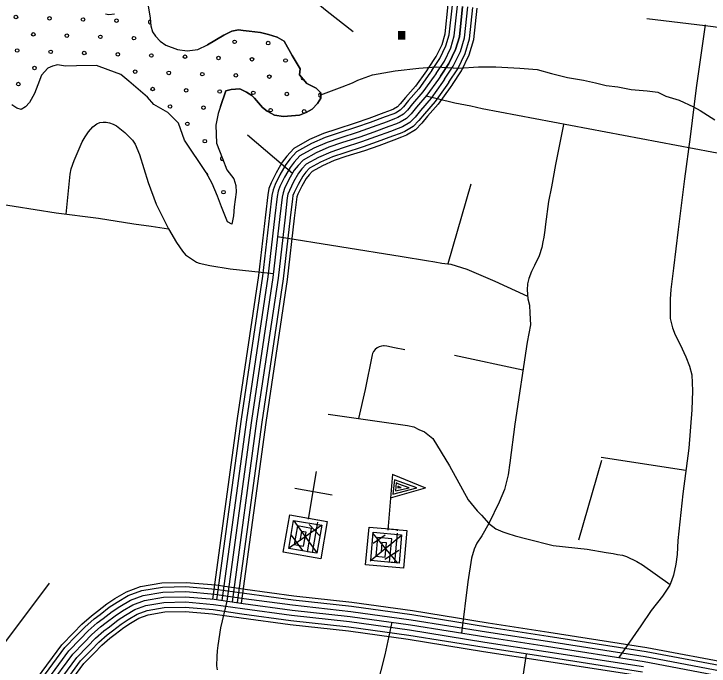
# Model space of a CAD drawing. Extents: x 1788175 to 1969470, y 584502 to 738744.
# Drawn here: x 1804486 to 1808663, y 701643 to 705563 of the extents above; entities that cross this region are included whole.
import ezdxf

# ---------------------------------------------------------------- set-up
doc = ezdxf.new("R2010")
doc.units = 0
for name, color, linetype in [('DESIGN - SCRATCH - User 1', 7, 'Continuous'), ('DESIGN - TRAFFIC CONTROL PERMANENT - Pavement Marking Text', 7, 'Continuous'), ('DESIGN - TRANSPORTATION - Edge of Traveled Way', 7, 'Continuous'), ('DESIGN - TRANSPORTATION - Text', 7, 'Continuous'), ('DESIGN - UTILITIES - Cable (Underground) with Text', 7, 'Continuous'), ('SURVEY - CONTOURS - Index with Text', 7, 'Continuous'), ('SURVEY - TRANSPORTATION - Roads', 7, 'Continuous')]:
    doc.layers.add(name, color=color, linetype=linetype)

msp = doc.modelspace()

# ---------------------------------------------------------------- linework, layer by layer
at = {"layer": 'DESIGN - SCRATCH - User 1'}
for points in [[(1805291.3, 705621), (1805305.3, 705538.9), (1805309.3, 705490.9), (1805319.3, 705454.8), (1805337.3, 705428.8), (1805365.3, 705398.8), (1805399.3, 705374.8), (1805469.3, 705348.9), (1805527.2, 705341), (1805591.2, 705349.1), (1805649.7, 705377.7)], [(1805035.5, 705564.5), (1805055.5, 705560.6), (1805089.5, 705564.6)], [(1805649.7, 705377.7), (1805748, 705436.1), (1805771.9, 705448.1), (1805795.9, 705460), (1805835.7, 705468), (1805863.6, 705464), (1805899.5, 705460), (1805967.2, 705452.1), (1806015.1, 705440.1), (1806066.9, 705424.2), (1806110.7, 705400.2), (1806158.6, 705312.6), (1806206.4, 705232.8), (1806202.4, 705197), (1806246.3, 705145.1), (1806302.1, 705117.2), (1806330, 705089.3), (1806330, 705057.4), (1806310, 705025.6), (1806278.2, 704989.7), (1806242.3, 704969.8), (1806202.4, 704953.8), (1806106.8, 704945.8), (1806051, 704953.8), (1806007.1, 704977.7), (1805979.2, 705001.6), (1805931.4, 705057.4), (1805915.4, 705073.4), (1805883.5, 705093.3), (1805843.7, 705113.3), (1805791.9, 705109.3), (1805760, 705101.3), (1805727.2, 705005.9)], [(1805727.2, 705005.9), (1805713.2, 704964.7), (1805699.2, 704894.6), (1805703.2, 704786.5), (1805739.2, 704694.4), (1805765.2, 704626.3), (1805807.2, 704572.3), (1805819.2, 704532.3), (1805821.2, 704492.2), (1805809.2, 704404.1), (1805805.2, 704350), (1805795.2, 704299.9), (1805769.2, 704313.9), (1805733.2, 704403.9), (1805709.2, 704468), (1805677.2, 704544.1), (1805641.2, 704610.1), (1805511.3, 704804.2), (1805475.3, 704906.3), (1805411.3, 704970.3), (1805327.4, 705018.2), (1805289.4, 705062.2), (1805177.4, 705158.2), (1805129.5, 705198.2), (1805051.5, 705226.1), (1804981.5, 705254), (1804861.6, 705251.8), (1804795.7, 705249.7), (1804747.7, 705257.7), (1804717.9, 705248.4), (1804690, 705236.3), (1804651.7, 705195.4), (1804629.8, 705137.3), (1804609.8, 705085.2), (1804579.8, 705031.1), (1804555.8, 705005), (1804529.8, 704988.9), (1804503.8, 704996.9), (1804473.9, 705016.9)]]:
    msp.add_lwpolyline(points, dxfattribs=at)
at = {"layer": 'DESIGN - TRAFFIC CONTROL PERMANENT - Pavement Marking Text'}
for centre in [(1804498.1, 705544.6), (1804699.7, 705537.1), (1804901.3, 705529.7), (1805102.9, 705522.2), (1804602.6, 705440.1), (1804804.2, 705432.6), (1805005.8, 705425.1), (1805207.4, 705417.7), (1805812.3, 705395.3), (1806013.9, 705387.8), (1804505.5, 705343), (1804707.1, 705335.5), (1804908.7, 705328.1), (1805110.4, 705320.6), (1805312, 705313.1), (1805513.6, 705305.7), (1805715.2, 705298.2), (1805916.8, 705290.7), (1806118.4, 705283.3), (1804610.1, 705238.5), (1805214.9, 705216.1), (1805416.5, 705208.6), (1805618.1, 705201.1), (1805819.7, 705193.7), (1806021.3, 705186.2), (1804513, 705141.4), (1805319.4, 705111.5), (1805521, 705104.1), (1805722.7, 705096.6), (1805924.3, 705089.1), (1806125.9, 705081.7), (1805424, 705007), (1805625.6, 704999.5), (1806028.8, 704984.6), (1806230.4, 704977.1), (1805528.5, 704902.4), (1805633.1, 704797.9), (1805745.1, 704491.8)]:
    msp.add_circle(centre, 10.6, dxfattribs=at)
for centre, start, end in [((1805304.5, 705514.7), 79.1221, 290.3921), ((1806222.9, 705178.7), 151.8763, 288.603), ((1806327.5, 705074.2), 76.3698, 283.6302), ((1805737.6, 704693.4), 101.2453, 300.9911), ((1805640.5, 704596.3), 341.8826, 75.2856)]:
    msp.add_arc(centre, 10.6, start, end, dxfattribs=at)
at = {"layer": 'DESIGN - TRANSPORTATION - Edge of Traveled Way'}
for points in [[(1805291.3, 705621), (1805305.3, 705538.9), (1805309.3, 705490.9), (1805319.3, 705454.8), (1805337.3, 705428.8), (1805365.3, 705398.8), (1805399.3, 705374.8), (1805469.3, 705348.9), (1805527.2, 705341), (1805591.2, 705349.1), (1805649.7, 705377.7)], [(1805035.5, 705564.5), (1805055.5, 705560.6), (1805089.5, 705564.6)], [(1805727.2, 705005.9), (1805760, 705101.3), (1805791.9, 705109.3), (1805843.7, 705113.3), (1805883.5, 705093.3), (1805915.4, 705073.4), (1805931.4, 705057.4), (1805979.2, 705001.6), (1806007.1, 704977.7), (1806051, 704953.8), (1806106.8, 704945.8), (1806202.4, 704953.8), (1806242.3, 704969.8), (1806278.2, 704989.7), (1806310, 705025.6), (1806330, 705057.4), (1806330, 705089.3), (1806302.1, 705117.2), (1806246.3, 705145.1), (1806202.4, 705197), (1806206.4, 705232.8), (1806158.6, 705312.6), (1806110.7, 705400.2), (1806066.9, 705424.2), (1806015.1, 705440.1), (1805967.2, 705452.1), (1805899.5, 705460), (1805863.6, 705464), (1805835.7, 705468), (1805795.9, 705460), (1805771.9, 705448.1), (1805748, 705436.1), (1805649.7, 705377.7)], [(1805727.2, 705005.9), (1805713.2, 704964.7), (1805699.2, 704894.6), (1805703.2, 704786.5), (1805739.2, 704694.4), (1805765.2, 704626.3), (1805807.2, 704572.3), (1805819.2, 704532.3), (1805821.2, 704492.2), (1805809.2, 704404.1), (1805805.2, 704350), (1805795.2, 704299.9), (1805769.2, 704313.9), (1805733.2, 704403.9), (1805709.2, 704468), (1805677.2, 704544.1), (1805641.2, 704610.1), (1805511.3, 704804.2), (1805475.3, 704906.3), (1805411.3, 704970.3), (1805327.4, 705018.2), (1805289.4, 705062.2), (1805177.4, 705158.2), (1805129.5, 705198.2), (1805051.5, 705226.1), (1804981.5, 705254), (1804861.6, 705251.8), (1804795.7, 705249.7), (1804747.7, 705257.7), (1804717.9, 705248.4), (1804690, 705236.3), (1804651.7, 705195.4), (1804629.8, 705137.3), (1804609.8, 705085.2), (1804579.8, 705031.1), (1804555.8, 705005), (1804529.8, 704988.9), (1804503.8, 704996.9), (1804473.9, 705016.9)]]:
    msp.add_lwpolyline(points, dxfattribs=at)
at = {"layer": 'DESIGN - TRANSPORTATION - Text'}
msp.add_lwpolyline([(1806330, 705077.4), (1806393.8, 705101.3), (1806457.5, 705125.2), (1806521.3, 705149.1), (1806553.2, 705165.1), (1806640.9, 705197), (1806776.4, 705220.9), (1806919.9, 705236.8), (1807023.5, 705244.8), (1807159.1, 705236.8), (1807278.6, 705244.8), (1807382.3, 705244.8), (1807525.8, 705236.8), (1807629.4, 705228.8), (1807717.1, 705204.9), (1807812.8, 705181), (1807908.4, 705165.1), (1807980.2, 705149.1), (1808044, 705133.2), (1808115.7, 705125.2), (1808195.4, 705109.3), (1808291.1, 705101.3), (1808354.9, 705093.3), (1808402.7, 705069.4), (1808482.4, 705045.5), (1808570.1, 705005.6), (1808610, 704981.7), (1808697.7, 704925.9)], dxfattribs=at)
at = {"layer": 'DESIGN - UTILITIES - Cable (Underground) with Text'}
for p, q in [((1806759.8, 702796.3), (1806960, 702714.4)), ((1806772.1, 702763.5), (1806763.4, 702676)), ((1806907.1, 702714.9), (1806772.1, 702763.5)), ((1806782.3, 702744.2), (1806779.8, 702696.3)), ((1806798.3, 702736.2), (1806782.3, 702744.2)), ((1806793.4, 702724.8), (1806792.1, 702714.3)), ((1806798.8, 702720.9), (1806793.4, 702724.8)), ((1806860.2, 702714.6), (1806798.3, 702736.2)), ((1806397.9, 702670.6), (1806173.2, 702709.7)), ((1806748.3, 702654.7), (1806960, 702714.4)), ((1806763.4, 702676), (1806907.1, 702714.9)), ((1806779.8, 702696.3), (1806860.2, 702714.6)), ((1806792.1, 702714.3), (1806813.6, 702716.1)), ((1806813.6, 702716.1), (1806798.8, 702720.9))]:
    msp.add_line(p, q, dxfattribs=at)
for points in [[(1806302.4, 702813), (1806255.1, 702526.4)], [(1806760.3, 702796.2), (1806732.6, 702459.8)], [(1806256.8, 702537.1), (1806256, 702532.2), (1806368.4, 702512.6), (1806329.3, 702287.9), (1806104.6, 702327), (1806143.7, 702551.7), (1806312.2, 702522.4), (1806311.5, 702518.4)], [(1806309.8, 702508.4), (1806278, 702325.8), (1806137.5, 702350.2), (1806166.8, 702518.7), (1806335.4, 702489.4), (1806306.1, 702320.9), (1806249.9, 702330.7), (1806274.3, 702471.1), (1806190, 702485.8), (1806170.5, 702373.4), (1806226.7, 702363.6), (1806241.3, 702447.9), (1806213.3, 702452.8), (1806203.5, 702396.6)], [(1806167.2, 702515.8), (1806305.3, 702323.1)], [(1806337.1, 702489.2), (1806135.3, 702349.6)], [(1806261, 702493.6), (1806323.3, 702426.4)], [(1806733.8, 702474.2), (1806733.3, 702468.3), (1806846.9, 702458), (1806826.3, 702230.9), (1806599.1, 702251.5), (1806619.7, 702478.7), (1806790.1, 702463.2), (1806789.4, 702455.2)], [(1806788.3, 702442.9), (1806772, 702264.4), (1806630.1, 702277.3), (1806645.5, 702447.7), (1806815.9, 702432.2), (1806800.4, 702261.9), (1806743.6, 702267), (1806756.6, 702409), (1806671.4, 702416.7), (1806661, 702303.1), (1806717.8, 702298), (1806725.6, 702383.2), (1806697.2, 702385.8), (1806692, 702329)], [(1806641.3, 702442.4), (1806791.8, 702261.8)], [(1806152.1, 702429.6), (1806219.1, 702338)], [(1806812.7, 702426.9), (1806626, 702274)], [(1806716.3, 702429.7), (1806644.4, 702380.7)], [(1806798.6, 702337.3), (1806714.7, 702283.5)]]:
    msp.add_lwpolyline(points, dxfattribs=at)
at = {"layer": 'SURVEY - CONTOURS - Index with Text'}
for points in [[(1806976.3, 705236.5), (1807024, 705307.8), (1807058.8, 705379.6), (1807077.2, 705443.2), (1807095.9, 705619.2)], [(1806996.9, 705222.8), (1807045.5, 705295.5), (1807081.9, 705370.8), (1807101.5, 705438.4), (1807120.4, 705616.2)], [(1807022.6, 705205.6), (1807072.4, 705280), (1807111, 705359.6), (1807132.1, 705432.4), (1807151.2, 705612.4)], [(1807182, 705608.6), (1807162.6, 705426.4), (1807140, 705348.5), (1807099.4, 705264.6), (1807048.4, 705188.3)], [(1807048.4, 705188.3), (1807099.4, 705264.6), (1807140, 705348.5), (1807162.6, 705426.4), (1807182, 705608.6)], [(1807074.2, 705171.1), (1807126.4, 705249.2), (1807169.1, 705337.3), (1807193.1, 705420.4), (1807212.7, 705604.8)], [(1807100, 705153.9), (1807153.3, 705233.7), (1807198.1, 705326.2), (1807223.7, 705414.4), (1807243.5, 705601)], [(1807121.3, 705139.6), (1807175.7, 705220.9), (1807222.2, 705316.9), (1807249, 705409.5), (1807269, 705597.8)], [(1806975.5, 705237.1), (1806964.6, 705220.8), (1806899.2, 705129.6), (1806838.4, 705059.8), (1806807.8, 705022.1), (1806790.5, 705004.6), (1806767.8, 704990.8), (1806752.9, 704985), (1806708.3, 704968.5), (1806618.7, 704935.3), (1806536.4, 704906.4), (1806426.5, 704871.1), (1806347.1, 704843.9), (1806262.9, 704807.5), (1806168.4, 704754.9), (1806126, 704708.7), (1806098, 704672.3), (1806061, 704608.5), (1806032, 704548.2), (1806018.3, 704512.8), (1806011, 704474.9), (1805997.2, 704355.2)], [(1806996.9, 705222.8), (1806985.8, 705206.2), (1806919.4, 705113.7), (1806858, 705043.3), (1806827, 705005), (1806806.6, 704984.3), (1806779.2, 704967.6), (1806762, 704960.9), (1806717.2, 704944.4), (1806627.4, 704911.1), (1806544.6, 704882), (1806434.6, 704846.7), (1806356.3, 704819.9), (1806274.3, 704784.4), (1806184.5, 704734.4), (1806145.7, 704692.1), (1806119.4, 704658), (1806083.7, 704596.5), (1806055.7, 704538), (1806043.2, 704505.6), (1806036.5, 704471), (1806022.8, 704352.2)], [(1807022.6, 705205.6), (1807011.2, 705188.5), (1806943.7, 705094.4), (1806881.8, 705023.4), (1806850.1, 704984.3), (1806826, 704959.8), (1806793, 704939.8), (1806773, 704931.9), (1806728, 704915.3), (1806638, 704881.9), (1806554.4, 704852.6), (1806444.3, 704817.3), (1806367.5, 704791), (1806288, 704756.5), (1806204, 704709.8), (1806169.4, 704672.1), (1806145.2, 704640.7), (1806111.1, 704582), (1806084.1, 704525.7), (1806073.1, 704497), (1806067.1, 704466.3), (1806053.6, 704348.7)], [(1807048.4, 705188.3), (1807036.7, 705170.8), (1806968, 705075.1), (1806905.5, 705003.4), (1806873.2, 704963.6), (1806845.3, 704935.3), (1806806.9, 704911.9), (1806784, 704903), (1806738.7, 704886.3), (1806648.5, 704852.8), (1806564.3, 704823.2), (1806454.1, 704787.9), (1806378.7, 704762), (1806301.7, 704728.7), (1806223.4, 704685.1), (1806193.2, 704652.2), (1806171, 704623.3), (1806138.6, 704567.5), (1806112.6, 704513.4), (1806103, 704488.5), (1806097.8, 704461.6), (1806084.4, 704345.1)], [(1807048.4, 705188.3), (1807036.7, 705170.8), (1806968, 705075.1), (1806905.5, 705003.4), (1806873.2, 704963.6), (1806845.3, 704935.3), (1806806.9, 704911.9), (1806784, 704903), (1806738.7, 704886.3), (1806648.5, 704852.8), (1806564.3, 704823.2), (1806454.1, 704787.9), (1806378.7, 704762), (1806301.7, 704728.7), (1806223.4, 704685.1), (1806193.2, 704652.2), (1806171, 704623.3), (1806138.6, 704567.5), (1806112.6, 704513.4), (1806103, 704488.5), (1806097.8, 704461.6), (1806084.4, 704345.1)], [(1807074.2, 705171.1), (1807062.2, 705153.2), (1806992.4, 705055.9), (1806929.3, 704983.5), (1806896.4, 704942.8), (1806864.7, 704910.9), (1806820.7, 704884), (1806795, 704874), (1806749.5, 704857.2), (1806659, 704823.6), (1806574.2, 704793.8), (1806463.9, 704758.4), (1806389.9, 704733.1), (1806315.4, 704700.9), (1806242.9, 704660.5), (1806216.9, 704632.2), (1806196.8, 704606), (1806166, 704553), (1806141.1, 704501.1), (1806132.9, 704479.9), (1806128.4, 704456.8), (1806115.2, 704341.6)], [(1807100, 705153.9), (1807087.7, 705135.5), (1807016.7, 705036.6), (1806953, 704963.5), (1806919.5, 704922.1), (1806884.1, 704886.4), (1806834.5, 704856.1), (1806806, 704845), (1806760.2, 704828.1), (1806669.6, 704794.4), (1806584.1, 704764.4), (1806473.6, 704729), (1806401.1, 704704.2), (1806329.2, 704673), (1806262.3, 704635.8), (1806240.6, 704612.2), (1806222.6, 704588.7), (1806193.4, 704538.5), (1806169.6, 704488.8), (1806162.8, 704471.3), (1806159.1, 704452.1), (1806146, 704338)], [(1807120.5, 705140.1), (1807108, 705121.5), (1807036.1, 705021.2), (1806971.9, 704947.6), (1806937.9, 704905.6), (1806899.5, 704866.8), (1806845.5, 704833.9), (1806814.8, 704821.9), (1806768.8, 704804.9), (1806677.9, 704771.2), (1806591.9, 704741), (1806481.4, 704705.5), (1806410.1, 704681.1), (1806340.1, 704650.8), (1806277.8, 704616.2), (1806259.6, 704596.3), (1806243.1, 704574.9), (1806215.3, 704526.9), (1806192.3, 704479), (1806186.7, 704464.4), (1806183.6, 704448.4), (1806170.5, 704335.2)], [(1805997.2, 704355.2), (1805955.2, 703990.7), (1805826.9, 703131.2), (1805678.9, 702045.5)], [(1806022.8, 704352.2), (1805980.7, 703987.3), (1805852.4, 703127.5), (1805704.3, 702042)], [(1806053.6, 704348.7), (1806011.4, 703983.3), (1805883.1, 703123.1), (1805735.1, 702037.8)], [(1806084.4, 704345.1), (1806042.2, 703979.2), (1805913.8, 703118.8), (1805765.8, 702033.6)], [(1806084.4, 704345.1), (1806042.2, 703979.2), (1805913.8, 703118.8), (1805765.8, 702033.6)], [(1806115.2, 704341.6), (1806072.9, 703975.1), (1805944.4, 703114.4), (1805796.5, 702029.4)], [(1806146, 704338), (1806103.7, 703971.1), (1805975.1, 703110), (1805827.2, 702025.2)], [(1806170.5, 704335.2), (1806128.2, 703967.8), (1805999.6, 703106.5), (1805851.7, 702021.9)], [(1804628.3, 701573.2), (1804773.4, 701771.6), (1804844.1, 701843.6), (1804894.7, 701895.7), (1804952, 701945.8), (1804988.4, 701973.3), (1805044.6, 702016.5), (1805093.1, 702049.2), (1805162.4, 702090.2), (1805247.6, 702121.3), (1805375.7, 702143), (1805520.7, 702146.5), (1805699.8, 702130.8), (1805875.5, 702105.4), (1806167.6, 702065.7), (1806517.3, 702027.5), (1806881, 701977), (1807334.8, 701904), (1807700.1, 701847.7), (1808288.6, 701755.8), (1808824.3, 701654.6)], [(1804648.3, 701558.6), (1804792.3, 701755.5), (1804861.8, 701826.3), (1804911.8, 701877.8), (1804967.7, 701926.6), (1805003.4, 701953.7), (1805059, 701996.4), (1805106.3, 702028.3), (1805173.1, 702067.8), (1805253.9, 702097.3), (1805378, 702118.3), (1805519.9, 702121.7), (1805696.9, 702106.2), (1805872.1, 702080.9), (1806164.6, 702041.2), (1806514.3, 702003), (1806877.3, 701952.5), (1807331, 701879.6), (1807696.3, 701823.3), (1808284.4, 701731.4), (1808820.5, 701630.2)], [(1804673.3, 701540.2), (1804815.9, 701735.4), (1804883.9, 701804.6), (1804933.1, 701855.3), (1804987.2, 701902.6), (1805022.2, 701929), (1805077.1, 701971.2), (1805122.9, 702002.1), (1805186.4, 702039.7), (1805261.9, 702067.2), (1805381, 702087.4), (1805518.9, 702090.7), (1805693.3, 702075.4), (1805867.8, 702050.2), (1806160.8, 702010.4), (1806510.5, 701972.2), (1806872.7, 701921.8), (1807326.2, 701848.9), (1807691.5, 701792.6), (1808279.1, 701700.9), (1808815.7, 701599.5)], [(1804698.2, 701521.9), (1804839.6, 701715.3), (1804906.1, 701783), (1804954.5, 701832.8), (1805006.8, 701878.5), (1805041, 701904.3), (1805095.3, 701946.1), (1805139.5, 701975.8), (1805199.7, 702011.5), (1805269.9, 702037.1), (1805384, 702056.5), (1805517.9, 702059.7), (1805689.8, 702044.6), (1805863.5, 702019.5), (1806157.1, 701979.6), (1806506.6, 701941.5), (1806868.1, 701891.2), (1807321.4, 701818.3), (1807686.8, 701762), (1808273.8, 701670.3), (1808810.8, 701568.9)], [(1804698.2, 701521.9), (1804839.6, 701715.3), (1804906.1, 701783), (1804954.5, 701832.8), (1805006.8, 701878.5), (1805041, 701904.3), (1805095.3, 701946.1), (1805139.5, 701975.8), (1805199.7, 702011.5), (1805269.9, 702037.1), (1805384, 702056.5), (1805517.9, 702059.7), (1805689.8, 702044.6), (1805863.5, 702019.5), (1806157.1, 701979.6), (1806506.6, 701941.5), (1806868.1, 701891.2), (1807321.4, 701818.3), (1807686.8, 701762), (1808273.8, 701670.3), (1808810.8, 701568.9)], [(1804723.2, 701503.5), (1804863.3, 701695.2), (1804928.3, 701761.3), (1804975.8, 701810.3), (1805026.4, 701854.4), (1805059.8, 701879.7), (1805113.4, 701920.9), (1805156, 701949.6), (1805213, 701983.4), (1805277.8, 702007), (1805387, 702025.5), (1805517, 702028.6), (1805686.2, 702013.8), (1805859.2, 701988.8), (1806153.3, 701948.9), (1806502.8, 701910.7), (1806863.5, 701860.5), (1807316.5, 701787.7), (1807682, 701731.4), (1808268.6, 701639.8)], [(1804748.2, 701485.2), (1804887, 701675.1), (1804950.5, 701739.7), (1804997.2, 701787.8), (1805045.9, 701830.4), (1805078.6, 701855), (1805131.5, 701895.7), (1805172.6, 701923.4), (1805226.4, 701955.2), (1805285.8, 701976.9), (1805389.9, 701994.6), (1805516, 701997.6), (1805682.6, 701983), (1805854.9, 701958.1), (1806149.5, 701918.1), (1806499, 701879.9), (1806858.9, 701829.9), (1807311.7, 701757.1), (1807677.3, 701700.7), (1808263.3, 701609.2)], [(1804769, 701470), (1804906.7, 701658.4), (1804968.9, 701721.7), (1805014.9, 701769.1), (1805062.2, 701810.4), (1805094.1, 701834.6), (1805146.5, 701874.8), (1805186.4, 701901.7), (1805237.4, 701931.9), (1805292.4, 701952), (1805392.4, 701968.9), (1805515.2, 701971.8), (1805679.7, 701957.4), (1805851.3, 701932.6), (1806146.4, 701892.6), (1806495.8, 701854.4), (1806855.1, 701804.4), (1807307.7, 701731.7), (1807673.3, 701675.3), (1808258.9, 701583.9)]]:
    msp.add_lwpolyline(points, dxfattribs=at)
at = {"layer": 'SURVEY - TRANSPORTATION - Roads'}
for points in [[(1807188.9, 705657.8), (1806736, 705713.3), (1806426.9, 705760), (1806367.4, 705765.9), (1806352.9, 705766.7), (1806339, 705767.3), (1806321.4, 705763.2), (1806306.9, 705757.8), (1806296.8, 705749.9), (1806282.5, 705730.1), (1806278.9, 705720.8), (1806277.6, 705711.6), (1806276.7, 705695.4), (1806277.6, 705678.1), (1806278.5, 705670.9), (1806282, 705664.8), (1806290.3, 705643.7), (1806369.1, 705580.7), (1806524, 705458)], [(1808288.4, 705536), (1808639.1, 705493.3), (1810084, 705308.9)], [(1808639.6, 705496.7), (1808585.6, 705118.8), (1808548.9, 704824.9), (1808514.9, 704572.9), (1808478, 704266.9), (1808448.3, 704034.9), (1808432.3, 703906.9), (1808429.4, 703848.9), (1808428.9, 703816.8), (1808429.5, 703732.7), (1808442.6, 703676.4), (1808459.9, 703634), (1808489, 703575.5), (1808523.8, 703502.9), (1808544.9, 703446.5), (1808560, 703394.1), (1808562.5, 703297.9), (1808558.7, 703183.8), (1808541, 702953.6), (1808504.6, 702677.7), (1808476.1, 702397.6), (1808470.8, 702313.5), (1808463.9, 702255.5), (1808448.8, 702189.6), (1808437.7, 702156.3), (1808427.2, 702130.1), (1808382.9, 702064.4), (1808315.5, 701977.2), (1808252.1, 701886), (1808120.6, 701694.2)], [(1809024.5, 704667.1), (1808997.9, 704671.3), (1807300.2, 704991.7), (1807232.5, 705008.7), (1807136, 705027.3), (1807029.2, 705051.8), (1806962.4, 705068.7)], [(1804800.7, 704360.4), (1804825, 704599.7), (1804831, 704632.5), (1804848.5, 704681.5), (1804896.1, 704795), (1804914.6, 704824.8), (1804935.1, 704854.5), (1804959.5, 704884.2), (1804983.8, 704901.9), (1805002.6, 704910), (1805022, 704913.3), (1805040.2, 704913.5), (1805059.9, 704908.8), (1805082.3, 704899.5), (1805101.6, 704890.1), (1805152.9, 704851.3), (1805198.2, 704804.5), (1805214.4, 704779.5), (1805240.7, 704717.7), (1805292, 704550.7), (1805339.9, 704419.7), (1805415.5, 704272.3), (1805462.2, 704189.5), (1805499.3, 704136.9), (1805517, 704114.6), (1805582.3, 704071.5), (1805600.1, 704065.2), (1805663.9, 704050.3), (1805785.5, 704030.4), (1806045, 704003.7)], [(1807788.9, 704898.8), (1807740.6, 704658.5), (1807716.5, 704524.7), (1807699.1, 704434.8), (1807680.9, 704298.8), (1807676.3, 704262.8), (1807669.7, 704220.8), (1807663.2, 704192.9), (1807658.7, 704158.9), (1807641.9, 704109), (1807615, 704051.3), (1807596.4, 704015.5), (1807579.8, 703973.7), (1807571.2, 703939.8), (1807570.7, 703905.7), (1807573.8, 703851.6), (1807583.2, 703813.4), (1807586.4, 703765.2), (1807589.3, 703695.1), (1807569.6, 703589.2), (1807495.8, 703097.4), (1807466.1, 702865.4), (1807454.9, 702793.5), (1807433.5, 702703.6), (1807402.3, 702627.9), (1807340.3, 702500.6), (1807297.1, 702425.1), (1807268.4, 702381.5), (1807251.9, 702345.7), (1807235, 702291.8), (1807212.8, 702149.9), (1807175.9, 701841.7)], [(1806160.1, 704604.6), (1805890.3, 704834.3)], [(1807231, 704539.9), (1807094.3, 704061)], [(1804358.5, 704428.3), (1804739.4, 704368.5), (1804994.7, 704334.7), (1805207.4, 704302.4), (1805309.8, 704287.9), (1805415.5, 704272.3)], [(1806070.4, 704224.4), (1806818.2, 704105.2), (1806965.8, 704081), (1807015.6, 704072.3), (1807057.5, 704065.6), (1807111.3, 704058.8), (1807206.8, 704029.3), (1807375.6, 703956.7), (1807572.9, 703867.3)], [(1806835.2, 703544), (1806773.5, 703556.9), (1806727.6, 703565.6), (1806711.7, 703567.9), (1806707.7, 703567.9), (1806695.7, 703566.1), (1806681.6, 703562.3), (1806669.5, 703556.5), (1806657.4, 703545.1), (1806647.4, 703533.2), (1806641, 703522.7), (1806638.3, 703514.5), (1806597.5, 703305.1), (1806557.5, 703131.7)], [(1807544.6, 703422.4), (1807132.6, 703509.5)], [(1806375.3, 703158.1), (1806852, 703088.9), (1806889.8, 703080.3), (1806919.6, 703065.9), (1806953.3, 703051.4), (1807002.6, 703010.5), (1807104, 702846.8), (1807181.7, 702705.3), (1807216.5, 702642.6), (1807269.6, 702575.8), (1807295.1, 702549.4), (1807339.7, 702499.5)], [(1808523.2, 702818.9), (1808014.4, 702897.3)], [(1808015.8, 702878.4), (1807879.1, 702399.4)], [(1807337.6, 702501.8), (1807381.1, 702467.5), (1807423.1, 702450), (1807447.6, 702441.3), (1807497.1, 702426.2), (1807568.7, 702407.1), (1807726, 702368.7), (1807929.6, 702345.6), (1808044.6, 702325.7), (1808087.1, 702319.2), (1808113.8, 702314.8), (1808142.7, 702309.5), (1808166.8, 702302), (1808228.5, 702271.9), (1808263.9, 702252.5), (1808428.4, 702133.1)], [(1804697.8, 702141.2), (1803674.5, 700777.9)], [(1805765.8, 702033.6), (1805727, 701873.4), (1805711.3, 701767.5), (1805706.8, 701735.5), (1805706.3, 701701.4), (1805703.4, 701645.4), (1805707, 701621.3)], [(1806756.6, 701906.7), (1806714, 701710.5), (1806641.4, 701421.1), (1806574.5, 701111.5), (1806514.6, 700866), (1806456, 700702.5), (1806393.5, 700543.2), (1806332.8, 700426.1), (1806298.4, 700352.3), (1806269.8, 700308.6), (1806233, 700261.1), (1806226.9, 700251.1), (1806210.7, 700237.3), (1806208.5, 700233.5), (1806188.4, 700219.6), (1806164.7, 700204.6), (1806132.3, 700194.1), (1806092, 700191.5), (1805998, 700192.4), (1805894.2, 700198), (1805688.6, 700221.1)], [(1807443.4, 701087.1), (1807496.7, 701251.9), (1807565.2, 701715.4)]]:
    msp.add_lwpolyline(points, dxfattribs=at)

# ---------------------------------------------------------------- texts
at = {"layer": 'DESIGN - UTILITIES - Cable (Underground) with Text'}
msp.add_text('.', height=343, dxfattribs=at).set_placement((1806751.5, 705408.1))

doc.saveas('drawing.dxf')
